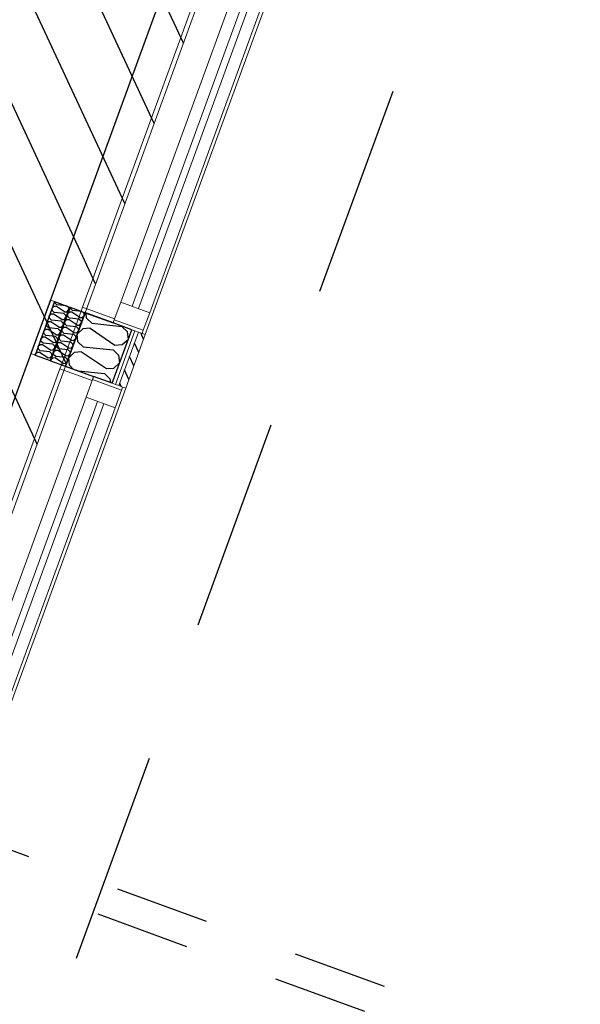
# Model space of a CAD drawing. Header units: millimetres. Extents: x 112481703 to 112588235, y 1264638581 to 1264713486.
# Tile 395 of 487: x 112584585 to 112586255, y 1264681601 to 1264684536. Entities that reach past the tile are written whole.
import ezdxf

# ---------------------------------------------------------------- set-up
doc = ezdxf.new("R2010")
doc.units = ezdxf.units.MM
doc.header["$LTSCALE"] = 0.5
doc.header["$MEASUREMENT"] = 0
for name, pattern in [('Lang stiplet', [2116.666603, 1269.999981, -846.666622]), ('PLINE', [0]), ('Stiplet', [1128.888893, 564.444447, -564.444447])]:
    doc.linetypes.add(name, pattern=pattern)
for name, color, linetype, lineweight in [('234- Vinduer_ dører_ porter', 7, 'Continuous', 0), ('235- Utvendig kledning og overflate', 7, 'Continuous', 0), ('236- Innvendig kledning og overflate', 7, 'Continuous', 0), ('262- Taktekking', 7, 'Continuous', 0)]:
    doc.layers.add(name, color=color, linetype=linetype, lineweight=lineweight)
for name, color, linetype in [('266- Himling og innvendig overflate#1', 7, 'Continuous'), ('862- M___Nettoareal', 7, 'Continuous'), ('862- M___Nettoareal(Polylinje)', 7, 'Continuous'), ('LA_farge_dekke_asfalt2', 7, 'Continuous'), ('Yttervegger.A225', 7, 'Continuous'), ('Yttervegger.A225 (Skravur)', 7, 'Continuous')]:
    doc.layers.add(name, color=color, linetype=linetype)
pattern_1 = [(249.956, (112557650, 1264717795), (-81.357, 29.68231), [0, -50]), (249.956, (112557682.11, 1264717756.67), (-81.357, 29.68231), [0, -50])]

# ---------------------------------------------------------------- blocks, each defined once
blk = doc.blocks.new('Legekontor_2_12', base_point=(112583008.3, 1264684141.7))
at = {"layer": '862- M___Nettoareal(Polylinje)', "linetype": 'PLINE', "flags": 128}
blk.add_lwpolyline([(112585180.8, 1264685083.5), (112582444.3, 1264686081.9), (112580232.6, 1264686888.8), (112579654, 1264685302.8), (112579178.2, 1264683998.5), (112579626.6, 1264683834.9), (112584126.4, 1264682193.2)], close=True, dxfattribs=at)
blk = doc.blocks.new('*X370', base_point=(112557650, 1264717795))
at = {"layer": 'Yttervegger.A225 (Skravur)', "linetype": 'PLINE'}
for p, q in [((112584784, 1264683646.6), (112584782.6, 1264683661.6)), ((112584799.7, 1264683631.1), (112584784, 1264683646.6)), ((112584799.7, 1264683631.1), (112584888.7, 1264683621.8)), ((112584888.7, 1264683621.8), (112584904.4, 1264683606.3)), ((112584772.3, 1264683614.7), (112584756.2, 1264683598.8)), ((112584758.3, 1264683576.2), (112584756.2, 1264683598.8)), ((112584794.3, 1264683616.4), (112584772.3, 1264683614.7)), ((112584794.3, 1264683616.4), (112584868.4, 1264683566.2)), ((112584904.4, 1264683606.3), (112584908.1, 1264683583.2)), ((112584774, 1264683560.8), (112584758.3, 1264683576.2)), ((112584868.4, 1264683566.2), (112584890.4, 1264683567.9)), ((112584890.4, 1264683567.9), (112584908.1, 1264683583.2)), ((112584746.7, 1264683544.3), (112584730.6, 1264683528.4)), ((112584768.6, 1264683546), (112584746.7, 1264683544.3)), ((112584768.6, 1264683546), (112584842.8, 1264683495.9)), ((112584774, 1264683560.8), (112584863, 1264683551.4)), ((112584863, 1264683551.4), (112584878.7, 1264683536)), ((112584878.7, 1264683536), (112584882.4, 1264683512.9)), ((112584732.7, 1264683505.9), (112584730.6, 1264683528.4)), ((112584744, 1264683494.7), (112584732.7, 1264683505.9)), ((112584864.7, 1264683497.6), (112584882.4, 1264683512.9)), ((112584758.7, 1264683489.4), (112584837.4, 1264683481.1)), ((112584837.4, 1264683481.1), (112584853.1, 1264683465.7)), ((112584842.8, 1264683495.9), (112584864.7, 1264683497.6)), ((112584853.1, 1264683465.7), (112584854.9, 1264683454.3))]:
    blk.add_line(p, q, dxfattribs=at)
blk = doc.blocks.new('Vindu[15]', base_point=(112557650, 1264717795))
at = {"layer": '234- Vinduer_ dører_ porter', "linetype": 'PLINE'}
for p, q in [((112585243.8, 1264684973), (112585239.3, 1264684960.8)), ((112584771.8, 1264683679.4), (112585239.3, 1264684960.8)), ((112585335.1, 1264684925.8), (112585239.3, 1264684960.8)), ((112585336.2, 1264684928.6), (112585317, 1264684876)), ((112585339.6, 1264684938), (112585336.2, 1264684928.6)), ((112585336.2, 1264684928.6), (112585422.6, 1264684897.1)), ((112585395, 1264684917.8), (112585339.6, 1264684938)), ((112585395, 1264684917.8), (112585339.6, 1264684938)), ((112585404.4, 1264684914.4), (112585395, 1264684917.8)), ((112585404.4, 1264684914.4), (112585395, 1264684917.8)), ((112585414.7, 1264684910.6), (112585404.4, 1264684914.4)), ((112585414.7, 1264684910.6), (112585404.4, 1264684914.4)), ((112584959, 1264683597.3), (112585435.4, 1264684903.1)), ((112585403.4, 1264684844.5), (112585422.6, 1264684897.1)), ((112585426, 1264684906.5), (112585414.7, 1264684910.6)), ((112585426, 1264684906.5), (112585414.7, 1264684910.6)), ((112585422.6, 1264684897.1), (112585426, 1264684906.5)), ((112585435.4, 1264684903.1), (112585426, 1264684906.5)), ((112585317, 1264684876), (112584885.8, 1264683694.2)), ((112585350.8, 1264684863.7), (112584919.6, 1264683681.9)), ((112584938.4, 1264683675), (112585369.6, 1264684856.8)), ((112585317, 1264684876), (112585403.4, 1264684844.5)), ((112584972.2, 1264683662.7), (112585403.4, 1264684844.5)), ((112584885.8, 1264683694.2), (112584866.6, 1264683641.6)), ((112584972.2, 1264683662.7), (112584885.8, 1264683694.2)), ((112584767.4, 1264683667.2), (112584771.8, 1264683679.4)), ((112584867.6, 1264683644.4), (112584771.8, 1264683679.4)), ((112584953, 1264683610.1), (112584972.2, 1264683662.7)), ((112584866.6, 1264683641.6), (112584863.2, 1264683632.2)), ((112584918.6, 1264683612), (112584863.2, 1264683632.2)), ((112584918.6, 1264683612), (112584863.2, 1264683632.2)), ((112584866.6, 1264683641.6), (112584953, 1264683610.1)), ((112584928, 1264683608.6), (112584918.6, 1264683612)), ((112584928, 1264683608.6), (112584918.6, 1264683612)), ((112584938.3, 1264683604.8), (112584928, 1264683608.6)), ((112584938.3, 1264683604.8), (112584928, 1264683608.6)), ((112584949.6, 1264683600.7), (112584938.3, 1264683604.8)), ((112584949.6, 1264683600.7), (112584938.3, 1264683604.8)), ((112584949.6, 1264683600.7), (112584953, 1264683610.1)), ((112584959, 1264683597.3), (112584949.6, 1264683600.7))]:
    blk.add_line(p, q, dxfattribs=at)
blk = doc.blocks.new('Vindu[16]', base_point=(112557650, 1264717795))
at = {"layer": '234- Vinduer_ dører_ porter', "linetype": 'PLINE'}
for p, q in [((112584709.1, 1264683507.5), (112584704.6, 1264683495.3)), ((112584237.1, 1264682213.9), (112584704.6, 1264683495.3)), ((112584800.5, 1264683460.3), (112584704.6, 1264683495.3)), ((112584801.5, 1264683463.1), (112584782.3, 1264683410.5)), ((112584804.9, 1264683472.5), (112584801.5, 1264683463.1)), ((112584801.5, 1264683463.1), (112584887.9, 1264683431.6)), ((112584860.3, 1264683452.3), (112584804.9, 1264683472.5)), ((112584860.3, 1264683452.3), (112584804.9, 1264683472.5)), ((112584869.7, 1264683448.9), (112584860.3, 1264683452.3)), ((112584869.7, 1264683448.9), (112584860.3, 1264683452.3)), ((112584880.1, 1264683445.1), (112584869.7, 1264683448.9)), ((112584880.1, 1264683445.1), (112584869.7, 1264683448.9)), ((112584424.3, 1264682131.7), (112584900.7, 1264683437.6)), ((112584868.7, 1264683379), (112584887.9, 1264683431.6)), ((112584891.3, 1264683441), (112584880.1, 1264683445.1)), ((112584891.3, 1264683441), (112584880.1, 1264683445.1)), ((112584887.9, 1264683431.6), (112584891.3, 1264683441)), ((112584900.7, 1264683437.6), (112584891.3, 1264683441)), ((112584782.3, 1264683410.5), (112584351.1, 1264682228.7)), ((112584816.1, 1264683398.2), (112584384.9, 1264682216.4)), ((112584403.7, 1264682209.5), (112584834.9, 1264683391.3)), ((112584782.3, 1264683410.5), (112584868.7, 1264683379)), ((112584437.5, 1264682197.2), (112584868.7, 1264683379)), ((112584232.7, 1264682201.7), (112584237.1, 1264682213.9)), ((112584333, 1264682178.9), (112584237.1, 1264682213.9)), ((112584351.1, 1264682228.7), (112584331.9, 1264682176.1)), ((112584437.5, 1264682197.2), (112584351.1, 1264682228.7)), ((112584418.4, 1264682144.6), (112584437.5, 1264682197.2)), ((112584331.9, 1264682176.1), (112584328.5, 1264682166.7)), ((112584383.9, 1264682146.5), (112584328.5, 1264682166.7)), ((112584383.9, 1264682146.5), (112584328.5, 1264682166.7)), ((112584331.9, 1264682176.1), (112584418.4, 1264682144.6)), ((112584393.3, 1264682143.1), (112584383.9, 1264682146.5)), ((112584393.3, 1264682143.1), (112584383.9, 1264682146.5)), ((112584403.7, 1264682139.3), (112584393.3, 1264682143.1)), ((112584403.7, 1264682139.3), (112584393.3, 1264682143.1)), ((112584414.9, 1264682135.2), (112584403.7, 1264682139.3)), ((112584414.9, 1264682135.2), (112584403.7, 1264682139.3)), ((112584414.9, 1264682135.2), (112584418.4, 1264682144.6)), ((112584424.3, 1264682131.7), (112584414.9, 1264682135.2))]:
    blk.add_line(p, q, dxfattribs=at)
blk = doc.blocks.new('*X450', base_point=(112557650, 1264717795))
at = {"layer": 'Yttervegger.A225 (Skravur)', "linetype": 'PLINE'}
for p, q in [((112584686.8, 1264683680.7), (112584681.1, 1264683675.7)), ((112584693.9, 1264683681.2), (112584686.8, 1264683680.7)), ((112584690.6, 1264683691), (112584689.9, 1264683695.4)), ((112584695.7, 1264683686), (112584690.6, 1264683691)), ((112584718, 1264683665), (112584693.9, 1264683681.2)), ((112584723.7, 1264683683.1), (112584695.7, 1264683686)), ((112584724.9, 1264683682.7), (112584729.6, 1264683678)), ((112584678.5, 1264683657.9), (112584672.7, 1264683652.9)), ((112584673.9, 1264683645.4), (112584672.7, 1264683652.9)), ((112584685.6, 1264683658.4), (112584678.5, 1264683657.9)), ((112584682.3, 1264683668.2), (112584681.1, 1264683675.7)), ((112584687.4, 1264683663.2), (112584682.3, 1264683668.2)), ((112584709.7, 1264683642.2), (112584685.6, 1264683658.4)), ((112584716.2, 1264683660.2), (112584687.4, 1264683663.2)), ((112584716.2, 1264683660.2), (112584721.3, 1264683655.2)), ((112584718, 1264683665), (112584725.1, 1264683665.5)), ((112584721.3, 1264683655.2), (112584722, 1264683647.9)), ((112584725.1, 1264683665.5), (112584730.3, 1264683670.7)), ((112584729.6, 1264683678), (112584730.3, 1264683670.7)), ((112584670.2, 1264683635.1), (112584664.4, 1264683630.1)), ((112584665.6, 1264683622.6), (112584664.4, 1264683630.1)), ((112584670.7, 1264683617.6), (112584665.6, 1264683622.6)), ((112584677.3, 1264683635.6), (112584670.2, 1264683635.1)), ((112584679, 1264683640.4), (112584673.9, 1264683645.4)), ((112584701.3, 1264683619.4), (112584677.3, 1264683635.6)), ((112584707.9, 1264683637.4), (112584679, 1264683640.4)), ((112584707.9, 1264683637.4), (112584713, 1264683632.4)), ((112584708.5, 1264683619.9), (112584713.7, 1264683625.1)), ((112584709.7, 1264683642.2), (112584716.8, 1264683642.7)), ((112584713, 1264683632.4), (112584713.7, 1264683625.1)), ((112584716.8, 1264683642.7), (112584722, 1264683647.9)), ((112584661.8, 1264683612.3), (112584656.1, 1264683607.3)), ((112584657.3, 1264683599.8), (112584656.1, 1264683607.3)), ((112584662.4, 1264683594.8), (112584657.3, 1264683599.8)), ((112584669, 1264683612.8), (112584661.8, 1264683612.3)), ((112584691.3, 1264683591.8), (112584662.4, 1264683594.8)), ((112584693, 1264683596.6), (112584669, 1264683612.8)), ((112584699.6, 1264683614.6), (112584670.7, 1264683617.6)), ((112584693, 1264683596.6), (112584700.1, 1264683597.1)), ((112584699.6, 1264683614.6), (112584704.7, 1264683609.6)), ((112584700.1, 1264683597.1), (112584705.3, 1264683602.3)), ((112584701.3, 1264683619.4), (112584708.5, 1264683619.9)), ((112584704.7, 1264683609.6), (112584705.3, 1264683602.3)), ((112584645.2, 1264683566.6), (112584639.5, 1264683561.7)), ((112584652.3, 1264683567.2), (112584645.2, 1264683566.6)), ((112584653.5, 1264683589.5), (112584647.8, 1264683584.5)), ((112584649, 1264683577), (112584647.8, 1264683584.5)), ((112584654.1, 1264683572), (112584649, 1264683577)), ((112584676.4, 1264683550.9), (112584652.3, 1264683567.2)), ((112584660.6, 1264683590), (112584653.5, 1264683589.5)), ((112584682.9, 1264683568.9), (112584654.1, 1264683572)), ((112584684.7, 1264683573.7), (112584660.6, 1264683590)), ((112584682.9, 1264683568.9), (112584688, 1264683563.9)), ((112584684.7, 1264683573.7), (112584691.8, 1264683574.3)), ((112584688, 1264683563.9), (112584688.7, 1264683556.6)), ((112584691.3, 1264683591.8), (112584696.4, 1264683586.8)), ((112584691.8, 1264683574.3), (112584697, 1264683579.4)), ((112584696.4, 1264683586.8), (112584697, 1264683579.4)), ((112584636.9, 1264683543.8), (112584631.1, 1264683538.9)), ((112584631.6, 1264683535.7), (112584631.1, 1264683538.9)), ((112584644, 1264683544.4), (112584636.9, 1264683543.8)), ((112584640.7, 1264683554.2), (112584639.5, 1264683561.7)), ((112584645.7, 1264683549.2), (112584640.7, 1264683554.2)), ((112584668, 1264683528.1), (112584644, 1264683544.4)), ((112584674.6, 1264683546.1), (112584645.7, 1264683549.2)), ((112584674.6, 1264683546.1), (112584679.7, 1264683541.1)), ((112584675.2, 1264683528.7), (112584680.4, 1264683533.8)), ((112584676.4, 1264683550.9), (112584683.5, 1264683551.5)), ((112584679.7, 1264683541.1), (112584680.4, 1264683533.8)), ((112584683.5, 1264683551.5), (112584688.7, 1264683556.6)), ((112584666.3, 1264683523.3), (112584665.4, 1264683523.4)), ((112584666.3, 1264683523.3), (112584666.7, 1264683522.9)), ((112584668, 1264683528.1), (112584675.2, 1264683528.7))]:
    blk.add_line(p, q, dxfattribs=at)
blk = doc.blocks.new('*X467', base_point=(112557650, 1264717795))
at = {"layer": 'Yttervegger.A225 (Skravur)', "linetype": 'PLINE'}
for p, q in [((112584732.8, 1264683663.9), (112584727.1, 1264683658.9)), ((112584728.3, 1264683651.4), (112584727.1, 1264683658.9)), ((112584733.4, 1264683646.4), (112584728.3, 1264683651.4)), ((112584740, 1264683664.5), (112584732.8, 1264683663.9)), ((112584736.6, 1264683674.3), (112584735.9, 1264683678.6)), ((112584741.7, 1264683669.2), (112584736.6, 1264683674.3)), ((112584764, 1264683648.2), (112584740, 1264683664.5)), ((112584769.8, 1264683666.3), (112584741.7, 1264683669.2)), ((112584770.9, 1264683665.9), (112584775.7, 1264683661.2)), ((112584771.1, 1264683648.7), (112584776.3, 1264683653.9)), ((112584775.7, 1264683661.2), (112584776.3, 1264683653.9)), ((112584724.5, 1264683641.1), (112584718.8, 1264683636.1)), ((112584720, 1264683628.6), (112584718.8, 1264683636.1)), ((112584725.1, 1264683623.6), (112584720, 1264683628.6)), ((112584731.6, 1264683641.6), (112584724.5, 1264683641.1)), ((112584753.9, 1264683620.6), (112584725.1, 1264683623.6)), ((112584755.7, 1264683625.4), (112584731.6, 1264683641.6)), ((112584762.3, 1264683643.4), (112584733.4, 1264683646.4)), ((112584755.7, 1264683625.4), (112584762.8, 1264683625.9)), ((112584762.3, 1264683643.4), (112584767.4, 1264683638.4)), ((112584762.8, 1264683625.9), (112584768, 1264683631.1)), ((112584764, 1264683648.2), (112584771.1, 1264683648.7)), ((112584767.4, 1264683638.4), (112584768, 1264683631.1)), ((112584707.9, 1264683595.5), (112584702.1, 1264683590.5)), ((112584715, 1264683596), (112584707.9, 1264683595.5)), ((112584716.2, 1264683618.3), (112584710.4, 1264683613.3)), ((112584711.7, 1264683605.8), (112584710.4, 1264683613.3)), ((112584716.7, 1264683600.8), (112584711.7, 1264683605.8)), ((112584739, 1264683579.8), (112584715, 1264683596)), ((112584723.3, 1264683618.8), (112584716.2, 1264683618.3)), ((112584745.6, 1264683597.8), (112584716.7, 1264683600.8)), ((112584747.4, 1264683602.6), (112584723.3, 1264683618.8)), ((112584745.6, 1264683597.8), (112584750.7, 1264683592.8)), ((112584747.4, 1264683602.6), (112584754.5, 1264683603.1)), ((112584750.7, 1264683592.8), (112584751.4, 1264683585.5)), ((112584753.9, 1264683620.6), (112584759, 1264683615.6)), ((112584754.5, 1264683603.1), (112584759.7, 1264683608.3)), ((112584759, 1264683615.6), (112584759.7, 1264683608.3)), ((112584699.6, 1264683572.7), (112584693.8, 1264683567.7)), ((112584695, 1264683560.2), (112584693.8, 1264683567.7)), ((112584706.7, 1264683573.2), (112584699.6, 1264683572.7)), ((112584703.3, 1264683583), (112584702.1, 1264683590.5)), ((112584708.4, 1264683578), (112584703.3, 1264683583)), ((112584730.7, 1264683556.9), (112584706.7, 1264683573.2)), ((112584737.3, 1264683575), (112584708.4, 1264683578)), ((112584737.3, 1264683575), (112584742.4, 1264683570)), ((112584739, 1264683579.8), (112584746.2, 1264683580.3)), ((112584742.4, 1264683570), (112584743.1, 1264683562.7)), ((112584746.2, 1264683580.3), (112584751.4, 1264683585.5)), ((112584691.2, 1264683549.8), (112584685.5, 1264683544.9)), ((112584686.7, 1264683537.4), (112584685.5, 1264683544.9)), ((112584691.8, 1264683532.4), (112584686.7, 1264683537.4)), ((112584698.4, 1264683550.4), (112584691.2, 1264683549.8)), ((112584700.1, 1264683555.2), (112584695, 1264683560.2)), ((112584722.4, 1264683534.1), (112584698.4, 1264683550.4)), ((112584729, 1264683552.2), (112584700.1, 1264683555.2)), ((112584722.4, 1264683534.1), (112584729.5, 1264683534.7)), ((112584729, 1264683552.2), (112584734.1, 1264683547.1)), ((112584729.5, 1264683534.7), (112584734.7, 1264683539.8)), ((112584730.7, 1264683556.9), (112584737.8, 1264683557.5)), ((112584734.1, 1264683547.1), (112584734.7, 1264683539.8)), ((112584737.8, 1264683557.5), (112584743.1, 1264683562.7)), ((112584682.9, 1264683527), (112584677.2, 1264683522.1)), ((112584677.7, 1264683518.9), (112584677.2, 1264683522.1)), ((112584690, 1264683527.6), (112584682.9, 1264683527)), ((112584714.1, 1264683511.3), (112584690, 1264683527.6)), ((112584720.6, 1264683529.3), (112584691.8, 1264683532.4)), ((112584712.3, 1264683506.5), (112584711.4, 1264683506.6)), ((112584712.3, 1264683506.5), (112584712.7, 1264683506.1)), ((112584714.1, 1264683511.3), (112584721.2, 1264683511.9)), ((112584720.6, 1264683529.3), (112584725.7, 1264683524.3)), ((112584721.2, 1264683511.9), (112584726.4, 1264683517)), ((112584725.7, 1264683524.3), (112584726.4, 1264683517))]:
    blk.add_line(p, q, dxfattribs=at)
blk = doc.blocks.new('Simple Window Opening[32]', base_point=(112557650, 1264717795))
at = {"layer": '234- Vinduer_ dører_ porter', "linetype": 'PLINE'}
for p, q in [((112584141.6, 1264682234.9), (112584618, 1264683540.7)), ((112584618, 1264683540.7), (112584630.2, 1264683536.3)), ((112584630.2, 1264683536.3), (112584675.3, 1264683519.8)), ((112584675.3, 1264683519.8), (112584676.2, 1264683519.5)), ((112584676.2, 1264683519.5), (112584721.3, 1264683503)), ((112584244.9, 1264682197.2), (112584721.3, 1264683503)), ((112584141.6, 1264682234.9), (112584153.8, 1264682230.5)), ((112584153.8, 1264682230.5), (112584198.9, 1264682214)), ((112584198.9, 1264682214), (112584199.8, 1264682213.7)), ((112584199.8, 1264682213.7), (112584244.9, 1264682197.2))]:
    blk.add_line(p, q, dxfattribs=at)
blk = doc.blocks.new('Simple Window Opening[33]', base_point=(112557650, 1264717795))
at = {"layer": '234- Vinduer_ dører_ porter', "linetype": 'PLINE'}
for p, q in [((112584676.2, 1264683700.4), (112585152.6, 1264685006.2)), ((112585152.6, 1264685006.2), (112585164.9, 1264685001.8)), ((112585164.9, 1264685001.8), (112585209.9, 1264684985.3)), ((112585209.9, 1264684985.3), (112585210.9, 1264684985)), ((112585210.9, 1264684985), (112585256, 1264684968.5)), ((112584779.6, 1264683662.7), (112585256, 1264684968.5)), ((112584676.2, 1264683700.4), (112584688.4, 1264683696)), ((112584688.4, 1264683696), (112584733.5, 1264683679.5)), ((112584733.5, 1264683679.5), (112584734.5, 1264683679.2)), ((112584734.5, 1264683679.2), (112584779.6, 1264683662.7))]:
    blk.add_line(p, q, dxfattribs=at)

msp = doc.modelspace()

# ---------------------------------------------------------------- hatches: boundary and pattern name
at = {"layer": '262- Taktekking', "linetype": 'Continuous'}
h = msp.add_hatch(dxfattribs=at)
h.set_pattern_fill('Membran', color=256, style=0, pattern_type=2)
h.set_pattern_definition([(249.956, (112557650, 1264717795), (-65.76007, 23.99193), [])])
h.paths.add_polyline_path([(112584733.5, 1264683679.5), (112584675.3, 1264683519.8), (112584676.2, 1264683519.5), (112584734.5, 1264683679.2)])
at = {"layer": 'LA_farge_dekke_asfalt2', "linetype": 'Continuous'}
h = msp.add_hatch(dxfattribs=at)
h.set_pattern_fill('Murverk', color=256, style=0, pattern_type=2)
h.set_pattern_definition([(294.956, (112557650, 1264717795), (163.1938, 75.94596), [])])
h.paths.add_polyline_path([(112562670.3, 1264672618.4), (112565507.4, 1264680394.8), (112573384.4, 1264677521), (112579262.4, 1264693632), (112587341.4, 1264690684.4), (112579714.9, 1264669780.9), (112576475.3, 1264670962.9), (112575386.6, 1264667979)])
at = {"layer": 'Yttervegger.A225 (Skravur)', "linetype": 'Continuous'}
h = msp.add_hatch(dxfattribs=at)
h.set_pattern_fill('Prikker_tett', color=256, style=0, pattern_type=2)
h.set_pattern_definition(pattern_1)
h.paths.add_polyline_path([(112584676.2, 1264683700.4), (112584618, 1264683540.7), (112584630.2, 1264683536.3), (112584688.4, 1264683696)])
h = msp.add_hatch(dxfattribs=at)
h.set_pattern_fill('Prikker_tett', color=256, style=0, pattern_type=2)
h.set_pattern_definition(pattern_1)
h.paths.add_polyline_path([(112584767.4, 1264683667.2), (112584709.1, 1264683507.5), (112584720.4, 1264683503.4), (112584778.6, 1264683663.1)])
for points in [[(112584721.3, 1264683503), (112584779.6, 1264683662.7), (112584778.6, 1264683663.1), (112584720.4, 1264683503.4)], [(112584779, 1264683664), (112584778.6, 1264683663.1), (112584779.6, 1264683662.7), (112584863.2, 1264683632.2), (112584863.5, 1264683633.2)], [(112584720.4, 1264683503.4), (112584720, 1264683502.4), (112584804.6, 1264683471.6), (112584804.9, 1264683472.5), (112584721.3, 1264683503)]]:
    msp.add_hatch(color=256, dxfattribs=at).paths.add_polyline_path(points)
h = msp.add_hatch(dxfattribs=at)
h.set_pattern_fill('Prikker_tett', color=256, style=0, pattern_type=2)
h.set_pattern_definition(pattern_1)
h.paths.add_polyline_path([(112584771.8, 1264683679.4), (112584767.4, 1264683667.2), (112584778.6, 1264683663.1), (112584779, 1264683664), (112584863.5, 1264683633.2), (112584867.6, 1264683644.4)])
h = msp.add_hatch(dxfattribs=at)
h.set_pattern_fill('Prikker_tett', color=256, style=0, pattern_type=2)
h.set_pattern_definition(pattern_1)
h.paths.add_polyline_path([(112584918.6, 1264683612), (112584860.3, 1264683452.3), (112584869.7, 1264683448.9), (112584928, 1264683608.6)])
h = msp.add_hatch(dxfattribs=at)
h.set_pattern_fill('Skrålinjer_1', color=256, style=0, pattern_type=2)
h.set_pattern_definition([(114.95599, (112557650, 1264717795), (27.198964, 12.65766), [])])
h.paths.add_polyline_path([(112584959, 1264683597.3), (112584949.6, 1264683600.7), (112584938.3, 1264683604.8), (112584880.1, 1264683445.1), (112584891.3, 1264683441), (112584900.7, 1264683437.6)])
h = msp.add_hatch(dxfattribs=at)
h.set_pattern_fill('Prikker_tett', color=256, style=0, pattern_type=2)
h.set_pattern_definition(pattern_1)
h.paths.add_polyline_path([(112584709.1, 1264683507.5), (112584704.6, 1264683495.3), (112584800.5, 1264683460.3), (112584804.6, 1264683471.6), (112584720, 1264683502.4), (112584720.4, 1264683503.4)])

# ---------------------------------------------------------------- linework, layer by layer
at = {"layer": '235- Utvendig kledning og overflate', "linetype": 'PLINE'}
for p, q in [((112584869.7, 1264683448.9), (112584928, 1264683608.6)), ((112584880.1, 1264683445.1), (112584938.3, 1264683604.8)), ((112584928, 1264683608.6), (112584918.6, 1264683612)), ((112584938.3, 1264683604.8), (112584928, 1264683608.6)), ((112584949.6, 1264683600.7), (112584938.3, 1264683604.8)), ((112584959, 1264683597.3), (112584949.6, 1264683600.7)), ((112584869.7, 1264683448.9), (112584860.3, 1264683452.3)), ((112584880.1, 1264683445.1), (112584869.7, 1264683448.9)), ((112584891.3, 1264683441), (112584880.1, 1264683445.1)), ((112584900.7, 1264683437.6), (112584891.3, 1264683441))]:
    msp.add_line(p, q, dxfattribs=at)
at = {"layer": '235- Utvendig kledning og overflate', "linetype": 'PLINE', "flags": 128}
msp.add_lwpolyline([(112584900.7, 1264683437.6), (112584959, 1264683597.3)], dxfattribs=at)
at = {"layer": '236- Innvendig kledning og overflate', "linetype": 'PLINE'}
for p, q in [((112584676.2, 1264683700.4), (112584688.4, 1264683696)), ((112584778.6, 1264683663.1), (112584720.4, 1264683503.4)), ((112584767.4, 1264683667.2), (112584771.8, 1264683679.4)), ((112584867.6, 1264683644.4), (112584771.8, 1264683679.4)), ((112584778.6, 1264683663.1), (112584779, 1264683664)), ((112584779, 1264683664), (112584863.5, 1264683633.2)), ((112584863.2, 1264683632.2), (112584863.5, 1264683633.2)), ((112584863.5, 1264683633.2), (112584867.6, 1264683644.4)), ((112584618, 1264683540.7), (112584630.2, 1264683536.3)), ((112584709.1, 1264683507.5), (112584704.6, 1264683495.3)), ((112584800.5, 1264683460.3), (112584704.6, 1264683495.3)), ((112584720.4, 1264683503.4), (112584720, 1264683502.4)), ((112584720, 1264683502.4), (112584804.6, 1264683471.6)), ((112584804.6, 1264683471.6), (112584800.5, 1264683460.3)), ((112584804.9, 1264683472.5), (112584804.6, 1264683471.6))]:
    msp.add_line(p, q, dxfattribs=at)
at = {"layer": '236- Innvendig kledning og overflate', "linetype": 'PLINE', "flags": 128}
for points in [[(112584767.4, 1264683667.2), (112584709.1, 1264683507.5)], [(112584721.3, 1264683503), (112584779.6, 1264683662.7)]]:
    msp.add_lwpolyline(points, dxfattribs=at)
at = {"layer": '266- Himling og innvendig overflate#1', "linetype": 'Lang stiplet'}
msp.add_lwpolyline([(112588235.4, 1264691281.6), (112578984.8, 1264665926.4), (112562432.1, 1264671965.5), (112565811.5, 1264681228.3), (112572876, 1264678650.9), (112578747.2, 1264694743.3)], close=True, dxfattribs=at)
at = {"layer": 'Yttervegger.A225', "linetype": 'PLINE'}
for p, q in [((112584688.4, 1264683696), (112584630.2, 1264683536.3)), ((112584688.4, 1264683696), (112584733.5, 1264683679.5)), ((112584733.5, 1264683679.5), (112584675.3, 1264683519.8)), ((112584734.5, 1264683679.2), (112584676.2, 1264683519.5)), ((112584779.6, 1264683662.7), (112584721.3, 1264683503)), ((112584733.5, 1264683679.5), (112584734.5, 1264683679.2)), ((112584734.5, 1264683679.2), (112584779.6, 1264683662.7)), ((112584779.6, 1264683662.7), (112584863.2, 1264683632.2)), ((112584918.6, 1264683612), (112584863.2, 1264683632.2)), ((112584860.3, 1264683452.3), (112584918.6, 1264683612)), ((112584630.2, 1264683536.3), (112584675.3, 1264683519.8)), ((112584675.3, 1264683519.8), (112584676.2, 1264683519.5)), ((112584676.2, 1264683519.5), (112584721.3, 1264683503)), ((112584721.3, 1264683503), (112584804.9, 1264683472.5)), ((112584860.3, 1264683452.3), (112584804.9, 1264683472.5))]:
    msp.add_line(p, q, dxfattribs=at)
at = {"layer": 'Yttervegger.A225', "linetype": 'PLINE', "flags": 128}
msp.add_lwpolyline([(112584676.2, 1264683700.4), (112584618, 1264683540.7)], dxfattribs=at)
at = {"layer": 'Yttervegger.A225', "linetype": 'Stiplet', "flags": 128}
for points in [[(112586202.3, 1264681460.3), (112584317.6, 1264682147.9)], [(112584286.8, 1264682063.4), (112586086.9, 1264681406.6)]]:
    msp.add_lwpolyline(points, dxfattribs=at)

# ---------------------------------------------------------------- block references
at = {"layer": '234- Vinduer_ dører_ porter', "linetype": 'PLINE'}
for name in ['Simple Window Opening[33]', 'Vindu[15]', 'Simple Window Opening[32]', 'Vindu[16]']:
    msp.add_blockref(name, (112557650, 1264717795), dxfattribs=at)
at = {"layer": '862- M___Nettoareal', "linetype": 'Continuous'}
msp.add_blockref('Legekontor_2_12', (112583008.3, 1264684141.7), dxfattribs=at)
at = {"layer": 'Yttervegger.A225'}
for name in ['*X450', '*X467', '*X370']:
    msp.add_blockref(name, (112557650, 1264717795), dxfattribs=at)

doc.saveas('drawing.dxf')
